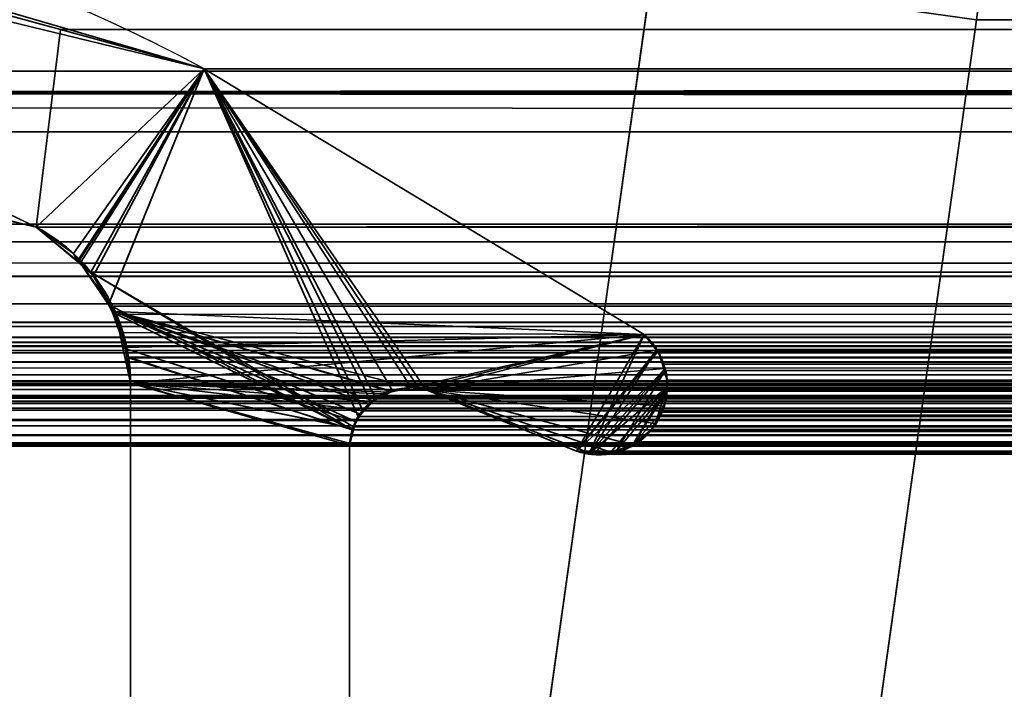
# Model space of a CAD drawing. Header units: millimetres. Extents: x -493 to 6693, y -115 to 135.
# Tile 417 of 656: x 1145.49 to 1150, y 9.43 to 12.49. Entities that reach past the tile are written whole.
import ezdxf

# ---------------------------------------------------------------- set-up
doc = ezdxf.new("R2010")
doc.units = ezdxf.units.MM
doc.layers.add('151', color=7, linetype='Continuous', true_color=0xffffff)

# ---------------------------------------------------------------- blocks, each defined once
blk = doc.blocks.new('UG_SURFACE_002')
at = {"layer": '151', "color": 252, "linetype": 'Continuous', "lineweight": 35}
for points in [[(2042.5, -15, 2200.2499), (2042.5, 125, 2200.2499), (957.5, 125, 2200.2499), (957.5, -15, 2200.2499)], [(1107.5, -15, 2050.2501), (1107.5, 125, 2050.2501), (1892.5, 125, 2050.2501), (1892.5, -15, 2050.2501)]]:
    blk.add_3dface(points, dxfattribs=at)
blk = doc.blocks.new('UG_SURFACE_165')
at = {"layer": '151', "color": 7, "linetype": 'Continuous', "lineweight": 35}
for points in [[(1143.657, 13.0469, -7.75), (1143.6586, 12.9181, 2013.5913), (1146.337, 12.2666, 2010.9129)], [(1146.337, 12.2666, 2010.9129), (1146.337, 12.2666, -7.75), (1143.657, 13.0469, -7.75)], [(1143.657, 13.0469, -7.75), (1146.337, 12.2666, -7.75), (1145.5678, 11.5427, -7.75), (1143.7516, 11.9958, -7.75)], [(1143.7658, 11.9601, 2013.4842), (1145.5678, 11.5427, 2011.6823), (1146.337, 12.2666, 2010.9129), (1143.6586, 12.9181, 2013.5913)], [(1145.7393, 11.4215, -7.75), (1145.5678, 11.5427, -7.75), (1146.337, 12.2666, -7.75)], [(1146.337, 12.2666, 2010.9129), (1145.5678, 11.5427, 2011.6823), (1145.7597, 11.3814, 2011.4903)], [(1145.7604, 11.3921, -7.75), (1145.7393, 11.4215, -7.75), (1146.337, 12.2666, -7.75)], [(1145.7597, 11.3814, 2011.4903), (1145.8309, 11.3216, 2011.4191), (1146.337, 12.2666, 2010.9129)], [(1145.9023, 11.1942, -7.75), (1145.7604, 11.3921, -7.75), (1146.337, 12.2666, -7.75)], [(1146.337, 12.2666, 2010.9129), (1145.8309, 11.3216, 2011.4191), (1145.8992, 11.1889, 2011.3509)], [(1145.8992, 11.1889, 2011.3509), (1145.9653, 11.0607, 2011.2846), (1148.3501, 11.0514, 2008.8999), (1146.337, 12.2666, 2010.9129)], [(1146.337, 12.2666, -7.75), (1148.3501, 11.0514, -7.75), (1145.9299, 11.1557, -7.75), (1145.9023, 11.1942, -7.75)], [(1146.337, 12.2666, 2010.9129), (1148.3501, 11.0514, 2008.8999), (1148.3501, 11.0514, -7.75), (1146.337, 12.2666, -7.75)], [(1143.7516, 11.9958, -7.75), (1145.5678, 11.5427, -7.75), (1145.5678, 11.5427, 2011.6823)], [(1145.5678, 11.5427, 2011.6823), (1143.7658, 11.9601, 2013.4842), (1143.7516, 11.9958, -7.75)], [(1145.5678, 11.5427, -7.75), (1145.7393, 11.4215, -7.75), (1145.7597, 11.3814, 2011.4903)], [(1145.7597, 11.3814, 2011.4903), (1145.5678, 11.5427, 2011.6823), (1145.5678, 11.5427, -7.75)], [(1145.7393, 11.4215, -7.75), (1145.7604, 11.3921, -7.75), (1145.7597, 11.3814, 2011.4903)], [(1145.8309, 11.3216, 2011.4191), (1145.7597, 11.3814, 2011.4903), (1145.7604, 11.3921, -7.75)], [(1145.7604, 11.3921, -7.75), (1145.9023, 11.1942, -7.75), (1145.8992, 11.1889, 2011.3509)], [(1145.8992, 11.1889, 2011.3509), (1145.8309, 11.3216, 2011.4191), (1145.7604, 11.3921, -7.75)], [(1145.9653, 11.0607, 2011.2846), (1145.8992, 11.1889, 2011.3509), (1145.9023, 11.1942, -7.75)], [(1145.9023, 11.1942, -7.75), (1145.9299, 11.1557, -7.75), (1145.9756, 10.9915, 2011.2743)], [(1145.9756, 10.9915, 2011.2743), (1145.9653, 11.0607, 2011.2846), (1145.9023, 11.1942, -7.75)], [(1145.9653, 10.9898, -7.75), (1145.9299, 11.1557, -7.75), (1147.0284, 10.6524, -7.75)], [(1145.9299, 11.1557, -7.75), (1147.0879, 10.7338, -7.75), (1147.0528, 10.6857, -7.75)], [(1145.9299, 11.1557, -7.75), (1147.1832, 10.7922, -7.75), (1147.1096, 10.7471, -7.75)], [(1145.9299, 11.1557, -7.75), (1147.2839, 10.8082, -7.75), (1147.1878, 10.793, -7.75)], [(1147.1096, 10.7471, -7.75), (1147.0879, 10.7338, -7.75), (1145.9299, 11.1557, -7.75)], [(1147.318, 10.8051, -7.75), (1147.2839, 10.8082, -7.75), (1145.9299, 11.1557, -7.75), (1148.3501, 11.0514, -7.75)], [(1147.1878, 10.793, -7.75), (1147.1832, 10.7922, -7.75), (1145.9299, 11.1557, -7.75)], [(1147.0528, 10.6857, -7.75), (1147.0284, 10.6524, -7.75), (1145.9299, 11.1557, -7.75)], [(1145.9299, 11.1557, -7.75), (1145.9653, 10.9898, -7.75), (1145.9756, 10.9915, 2011.2743)], [(1148.3501, 11.0514, 2008.8999), (1145.9653, 11.0607, 2011.2846), (1145.9756, 10.9915, 2011.2743)], [(1145.9756, 10.9915, 2011.2743), (1146, 10.8277, 2011.25), (1148.3501, 11.0514, 2008.8999)], [(1147.1884, 10.7875, 2010.0615), (1147.2839, 10.8082, 2009.9661), (1148.3501, 11.0514, 2008.8999), (1146, 10.8277, 2011.25)], [(1148.3501, 11.0514, 2008.8999), (1147.2839, 10.8082, 2009.9661), (1147.318, 10.8051, 2009.932)], [(1148.3501, 11.0514, -7.75), (1147.3515, 10.798, -7.75), (1147.318, 10.8051, -7.75)], [(1147.318, 10.8051, 2009.932), (1147.3515, 10.798, 2009.8984), (1148.3501, 11.0514, 2008.8999)], [(1147.3515, 10.798, -7.75), (1148.3501, 11.0514, -7.75), (1148.4059, 10.9797, -7.75)], [(1148.3501, 11.0514, 2008.8999), (1147.3515, 10.798, 2009.8984), (1148.0399, 10.5173, 2009.2101), (1148.0966, 10.5037, 2009.1534)], [(1148.4076, 10.9798, 2008.8425), (1148.3501, 11.0514, 2008.8999), (1148.0966, 10.5037, 2009.1534)], [(1148.3501, 11.0514, -7.75), (1148.3501, 11.0514, 2008.8999), (1148.4076, 10.9798, 2008.8425)], [(1148.4076, 10.9798, 2008.8425), (1148.4059, 10.9797, -7.75), (1148.3501, 11.0514, -7.75)], [(1146, 10.8277, 2011.25), (1145.9756, 10.9915, 2011.2743), (1145.9653, 10.9898, -7.75)], [(1147.0284, 10.6524, -7.75), (1147.0208, 10.6205, -7.75), (1146, 10.8277, -7.75), (1145.9653, 10.9898, -7.75)], [(1145.9653, 10.9898, -7.75), (1146, 10.8277, -7.75), (1146, 10.8277, 2011.25)], [(1148.4059, 10.9797, -7.75), (1148.4218, 10.9593, -7.75), (1148.4392, 10.8953, -7.75), (1147.3515, 10.798, -7.75)], [(1148.0966, 10.5037, 2009.1534), (1148.4438, 10.8957, 2008.8062), (1148.4174, 10.9675, 2008.8327), (1148.4076, 10.9798, 2008.8425)], [(1148.4059, 10.9797, -7.75), (1148.4076, 10.9798, 2008.8425), (1148.4174, 10.9675, 2008.8327)], [(1148.4174, 10.9675, 2008.8327), (1148.4218, 10.9593, -7.75), (1148.4059, 10.9797, -7.75)], [(1148.4174, 10.9675, 2008.8327), (1148.4392, 10.8953, -7.75), (1148.4218, 10.9593, -7.75)], [(1148.4174, 10.9675, 2008.8327), (1148.4438, 10.8957, 2008.8062), (1148.4392, 10.8953, -7.75)], [(1148.4392, 10.8953, -7.75), (1148.4557, 10.835, -7.75), (1148.4528, 10.8107, -7.75), (1147.3515, 10.798, -7.75)], [(1148.0966, 10.5037, 2009.1534), (1148.454, 10.81, 2008.796), (1148.4498, 10.8796, 2008.8003), (1148.4438, 10.8957, 2008.8062)], [(1148.4557, 10.835, -7.75), (1148.4392, 10.8953, -7.75), (1148.4438, 10.8957, 2008.8062)], [(1148.4557, 10.835, -7.75), (1148.4438, 10.8957, 2008.8062), (1148.4498, 10.8796, 2008.8003)], [(1148.4498, 10.8796, 2008.8003), (1148.4528, 10.8107, -7.75), (1148.4557, 10.835, -7.75)], [(1148.4498, 10.8796, 2008.8003), (1148.454, 10.81, 2008.796), (1148.4528, 10.8107, -7.75)], [(1146, 4.7035, -7.75), (1146, 10.8277, -7.75), (1147.0021, 10.5427, -7.75), (1147.0021, 6.7467, -7.75)], [(1147.0208, 10.6205, -7.75), (1147.0021, 10.5427, -7.75), (1146, 10.8277, -7.75)], [(1146, 10.8277, 2011.25), (1147.0021, 10.5427, 2010.2479), (1147.0162, 10.6216, 2010.2339)], [(1147.0021, 6.7467, 2010.2479), (1147.0021, 10.5427, 2010.2479), (1146, 10.8277, 2011.25), (1146, 4.7035, 2011.25)], [(1147.0162, 10.6216, 2010.2339), (1147.0163, 10.6222, 2010.2339), (1146, 10.8277, 2011.25)], [(1146, 10.8277, 2011.25), (1147.1547, 10.7801, 2010.0954), (1147.1884, 10.7875, 2010.0615)], [(1146, 10.8277, 2011.25), (1147.0615, 10.705, 2010.1886), (1147.1101, 10.7442, 2010.1399)], [(1147.1101, 10.7442, 2010.1399), (1147.1547, 10.7801, 2010.0954), (1146, 10.8277, 2011.25)], [(1146, 10.8277, 2011.25), (1147.0163, 10.6222, 2010.2339), (1147.0511, 10.6862, 2010.1988), (1147.0615, 10.705, 2010.1886)], [(1146, 10.8277, -7.75), (1146, 4.7035, -7.75), (1146, 4.7035, 2011.25), (1146, 10.8277, 2011.25)], [(1148.4528, 10.8107, -7.75), (1148.442, 10.723, -7.75), (1147.3515, 10.798, -7.75)], [(1148.4553, 10.7899, 2008.7948), (1148.442, 10.723, -7.75), (1148.4528, 10.8107, -7.75)], [(1148.4528, 10.8107, -7.75), (1148.454, 10.81, 2008.796), (1148.4553, 10.7899, 2008.7948)], [(1147.1096, 10.7471, -7.75), (1147.1832, 10.7922, -7.75), (1147.1884, 10.7875, 2010.0615)], [(1147.1884, 10.7875, 2010.0615), (1147.1547, 10.7801, 2010.0954), (1147.1096, 10.7471, -7.75)], [(1147.1547, 10.7801, 2010.0954), (1147.1101, 10.7442, 2010.1399), (1147.1096, 10.7471, -7.75)], [(1147.1832, 10.7922, -7.75), (1147.1878, 10.793, -7.75), (1147.1884, 10.7875, 2010.0615)], [(1147.1878, 10.793, -7.75), (1147.2839, 10.8082, -7.75), (1147.2839, 10.8082, 2009.9661)], [(1147.2839, 10.8082, 2009.9661), (1147.1884, 10.7875, 2010.0615), (1147.1878, 10.793, -7.75)], [(1147.2839, 10.8082, -7.75), (1147.318, 10.8051, -7.75), (1147.3515, 10.798, 2009.8984)], [(1147.3515, 10.798, 2009.8984), (1147.318, 10.8051, 2009.932), (1147.2839, 10.8082, -7.75)], [(1147.318, 10.8051, 2009.932), (1147.2839, 10.8082, 2009.9661), (1147.2839, 10.8082, -7.75)], [(1147.318, 10.8051, -7.75), (1147.3515, 10.798, -7.75), (1147.3515, 10.798, 2009.8984)], [(1148.0399, 10.5173, 2009.2101), (1147.3515, 10.798, 2009.8984), (1147.3515, 10.798, -7.75), (1148.0399, 10.5173, -7.75)], [(1147.3515, 10.798, -7.75), (1148.2012, 10.5113, -7.75), (1148.1689, 10.5016, -7.75), (1148.0974, 10.5103, -7.75)], [(1147.3515, 10.798, -7.75), (1148.2996, 10.5449, -7.75), (1148.2915, 10.5385, -7.75), (1148.2012, 10.5113, -7.75)], [(1147.3515, 10.798, -7.75), (1148.442, 10.723, -7.75), (1148.4417, 10.7207, -7.75), (1148.3985, 10.6444, -7.75)], [(1148.3985, 10.6444, -7.75), (1148.3773, 10.6068, -7.75), (1148.2996, 10.5449, -7.75), (1147.3515, 10.798, -7.75)], [(1148.0974, 10.5103, -7.75), (1148.0399, 10.5173, -7.75), (1147.3515, 10.798, -7.75)], [(1148.454, 10.81, 2008.796), (1148.0966, 10.5037, 2009.1534), (1148.0969, 10.5036, 2009.1531), (1148.2019, 10.5184, 2009.048)], [(1148.2019, 10.5184, 2009.048), (1148.2704, 10.528, 2008.9796), (1148.2987, 10.5489, 2008.9514), (1148.454, 10.81, 2008.796)], [(1148.454, 10.81, 2008.796), (1148.2987, 10.5489, 2008.9514), (1148.3773, 10.6068, 2008.8727), (1148.4008, 10.6452, 2008.8491)], [(1148.44, 10.724, 2008.81), (1148.4553, 10.7899, 2008.7948), (1148.454, 10.81, 2008.796), (1148.4008, 10.6452, 2008.8491)], [(1148.4553, 10.7899, 2008.7948), (1148.44, 10.724, 2008.81), (1148.442, 10.723, -7.75)], [(1147.0528, 10.6857, -7.75), (1147.0879, 10.7338, -7.75), (1147.1101, 10.7442, 2010.1399)], [(1147.1101, 10.7442, 2010.1399), (1147.0615, 10.705, 2010.1886), (1147.0528, 10.6857, -7.75)], [(1147.0879, 10.7338, -7.75), (1147.1096, 10.7471, -7.75), (1147.1101, 10.7442, 2010.1399)], [(1148.3985, 10.6444, -7.75), (1148.4417, 10.7207, -7.75), (1148.44, 10.724, 2008.81)], [(1148.44, 10.724, 2008.81), (1148.4344, 10.7002, 2008.8155), (1148.3985, 10.6444, -7.75)], [(1148.4008, 10.6452, 2008.8491), (1148.4344, 10.7002, 2008.8155), (1148.44, 10.724, 2008.81)], [(1148.4417, 10.7207, -7.75), (1148.442, 10.723, -7.75), (1148.44, 10.724, 2008.81)], [(1147.0511, 10.6862, 2010.1988), (1147.0163, 10.6222, 2010.2339), (1147.0284, 10.6524, -7.75)], [(1147.0284, 10.6524, -7.75), (1147.0528, 10.6857, -7.75), (1147.0511, 10.6862, 2010.1988)], [(1147.0615, 10.705, 2010.1886), (1147.0511, 10.6862, 2010.1988), (1147.0528, 10.6857, -7.75)], [(1148.4344, 10.7002, 2008.8155), (1148.4008, 10.6452, 2008.8491), (1148.3985, 10.6444, -7.75)], [(1147.0208, 10.6205, -7.75), (1147.0284, 10.6524, -7.75), (1147.0163, 10.6222, 2010.2339)], [(1148.3773, 10.6068, -7.75), (1148.3985, 10.6444, -7.75), (1148.4008, 10.6452, 2008.8491)], [(1148.4008, 10.6452, 2008.8491), (1148.3773, 10.6068, 2008.8727), (1148.3773, 10.6068, -7.75)], [(1147.0021, 10.5427, -7.75), (1147.0208, 10.6205, -7.75), (1147.0162, 10.6216, 2010.2339)], [(1147.0162, 10.6216, 2010.2339), (1147.0021, 10.5427, 2010.2479), (1147.0021, 10.5427, -7.75)], [(1147.0163, 10.6222, 2010.2339), (1147.0162, 10.6216, 2010.2339), (1147.0208, 10.6205, -7.75)], [(1148.3773, 10.6068, 2008.8727), (1148.2987, 10.5489, 2008.9514), (1148.2996, 10.5449, -7.75)], [(1148.2996, 10.5449, -7.75), (1148.3773, 10.6068, -7.75), (1148.3773, 10.6068, 2008.8727)], [(1147.0021, 10.5427, 2010.2479), (1147.0021, 6.7467, 2010.2479), (1147.0021, 6.7467, -7.75), (1147.0021, 10.5427, -7.75)], [(1148.2012, 10.5113, -7.75), (1148.2915, 10.5385, -7.75), (1148.2987, 10.5489, 2008.9514)], [(1148.2987, 10.5489, 2008.9514), (1148.2704, 10.528, 2008.9796), (1148.2012, 10.5113, -7.75)], [(1148.2915, 10.5385, -7.75), (1148.2996, 10.5449, -7.75), (1148.2987, 10.5489, 2008.9514)], [(1148.0399, 10.5173, -7.75), (1148.0974, 10.5103, -7.75), (1148.0966, 10.5037, 2009.1534)], [(1148.0966, 10.5037, 2009.1534), (1148.0399, 10.5173, 2009.2101), (1148.0399, 10.5173, -7.75)], [(1148.0969, 10.5036, 2009.1531), (1148.0966, 10.5037, 2009.1534), (1148.0974, 10.5103, -7.75)], [(1148.2019, 10.5184, 2009.048), (1148.0969, 10.5036, 2009.1531), (1148.0974, 10.5103, -7.75)], [(1148.0974, 10.5103, -7.75), (1148.1689, 10.5016, -7.75), (1148.2019, 10.5184, 2009.048)], [(1148.1689, 10.5016, -7.75), (1148.2012, 10.5113, -7.75), (1148.2019, 10.5184, 2009.048)], [(1148.2704, 10.528, 2008.9796), (1148.2019, 10.5184, 2009.048), (1148.2012, 10.5113, -7.75)]]:
    blk.add_3dface(points, dxfattribs=at)
blk = doc.blocks.new('UG_SURFACE_166')
at = {"layer": '151', "color": 7, "linetype": 'Continuous', "lineweight": 35}
for points in [[(1143.193, 13.1239, 2014.0569), (1145.6798, 12.4458, 2011.5702), (1145.5678, 11.5427, 2011.6823), (1143.6955, 11.978, 2013.5546)], [(1143.193, 13.1239, 2014.0569), (1856.807, 13.1239, 2014.0569), (1854.3202, 12.4458, 2011.5702), (1145.6798, 12.4458, 2011.5702)], [(1138.348, 12.1555, 2018.9021), (1860.85, 12.5578, 2018.1), (1859.287, 12.8498, 2016.537)], [(1859.287, 12.8498, 2016.537), (1140.7303, 12.7362, 2016.5198), (1138.348, 12.1555, 2018.9021)], [(1138.348, 12.1555, 2018.9021), (1861.652, 12.1555, 2018.9021), (1860.85, 12.5578, 2018.1)], [(1145.7692, 11.3774, 2011.4808), (1145.5678, 11.5427, 2011.6823), (1145.6798, 12.4458, 2011.5702), (1146.337, 12.2666, 2010.9129)], [(1145.6798, 12.4458, 2011.5702), (1854.3202, 12.4458, 2011.5702), (1853.663, 12.2666, 2010.9129), (1146.337, 12.2666, 2010.9129)], [(1857.5217, 12.2561, 2014.7717), (1141.551, 12.1549, 2015.6989), (1142.4994, 12.2561, 2014.7505)], [(1857.5217, 12.2561, 2014.7717), (1858.4361, 12.0479, 2015.686), (1141.551, 12.1549, 2015.6989)], [(1142.4994, 12.2561, 2014.7505), (1856.288, 12.1186, 2013.5379), (1857.5217, 12.2561, 2014.7717)], [(1142.4994, 12.2561, 2014.7505), (1143.6955, 11.978, 2013.5546), (1856.288, 12.1186, 2013.5379)], [(1146.337, 12.2666, 2010.9129), (1145.8188, 11.3367, 2011.4312), (1145.7692, 11.3774, 2011.4808)], [(1145.8188, 11.3367, 2011.4312), (1146.337, 12.2666, 2010.9129), (1147.0414, 10.6764, 2010.2086), (1147.0202, 10.6289, 2010.2298)], [(1148.0399, 10.5173, 2009.2101), (1147.3515, 10.798, 2009.8984), (1146.337, 12.2666, 2010.9129), (1148.3501, 11.0514, 2008.8999)], [(1146.337, 12.2666, 2010.9129), (1147.3515, 10.798, 2009.8984), (1147.3184, 10.805, 2009.9316)], [(1146.337, 12.2666, 2010.9129), (1147.2839, 10.8082, 2009.9661), (1147.1974, 10.7967, 2010.0527)], [(1146.337, 12.2666, 2010.9129), (1147.0993, 10.7439, 2010.1507), (1147.0629, 10.7014, 2010.1871)], [(1146.337, 12.2666, 2010.9129), (1147.1965, 10.7966, 2010.0534), (1147.1241, 10.7573, 2010.1259)], [(1147.3184, 10.805, 2009.9316), (1147.2839, 10.8082, 2009.9661), (1146.337, 12.2666, 2010.9129)], [(1147.0629, 10.7014, 2010.1871), (1147.0414, 10.6764, 2010.2086), (1146.337, 12.2666, 2010.9129)], [(1147.1974, 10.7967, 2010.0527), (1147.1965, 10.7966, 2010.0534), (1146.337, 12.2666, 2010.9129)], [(1147.1241, 10.7573, 2010.1259), (1147.0993, 10.7439, 2010.1507), (1146.337, 12.2666, 2010.9129)], [(1853.663, 12.2666, 2010.9129), (1851.6499, 11.0514, 2008.8999), (1148.3501, 11.0514, 2008.8999), (1146.337, 12.2666, 2010.9129)], [(1863.4446, 11.0875, 2020.6945), (1861.652, 12.1555, 2018.9021), (1138.348, 12.1555, 2018.9021), (1136.5554, 11.0875, 2020.6945)], [(1860.595, 11.5565, 2017.8449), (1140.9526, 12.0911, 2016.2973), (1141.551, 12.1549, 2015.6989)], [(1141.551, 12.1549, 2015.6989), (1858.4361, 12.0479, 2015.686), (1860.595, 11.5565, 2017.8449)], [(1855.9768, 12.084, 2013.2267), (1856.288, 12.1186, 2013.5379), (1143.6955, 11.978, 2013.5546)], [(1860.595, 11.5565, 2017.8449), (1139.405, 11.5565, 2017.8449), (1140.9526, 12.0911, 2016.2973)], [(1855.9768, 12.084, 2013.2267), (1143.6955, 11.978, 2013.5546), (1145.5678, 11.5427, 2011.6823)], [(1145.5678, 11.5427, 2011.6823), (1854.4322, 11.5427, 2011.6823), (1855.9768, 12.084, 2013.2267)], [(1139.2902, 11.4749, 2017.9598), (1139.405, 11.5565, 2017.8449), (1860.595, 11.5565, 2017.8449)], [(1860.595, 11.5565, 2017.8449), (1860.7128, 11.484, 2017.9627), (1139.2902, 11.4749, 2017.9598)], [(1145.7692, 11.3774, 2011.4808), (1854.2308, 11.3774, 2011.4808), (1854.4322, 11.5427, 2011.6823), (1145.5678, 11.5427, 2011.6823)], [(1860.7702, 11.4486, 2018.0202), (1139.1101, 11.316, 2018.1398), (1139.1529, 11.3772, 2018.0972)], [(1860.7702, 11.4486, 2018.0202), (1860.8896, 11.3135, 2018.1396), (1139.1101, 11.316, 2018.1398)], [(1139.1529, 11.3772, 2018.0972), (1139.2902, 11.4749, 2017.9598), (1860.7128, 11.484, 2017.9627)], [(1860.7128, 11.484, 2017.9627), (1860.7702, 11.4486, 2018.0202), (1139.1529, 11.3772, 2018.0972)], [(1854.1812, 11.3367, 2011.4312), (1145.7692, 11.3774, 2011.4808), (1145.8188, 11.3367, 2011.4312)], [(1854.1812, 11.3367, 2011.4312), (1854.2308, 11.3774, 2011.4808), (1145.7692, 11.3774, 2011.4808)], [(1139.022, 11.19, 2018.2281), (1139.1101, 11.316, 2018.1398), (1860.8896, 11.3135, 2018.1396)], [(1860.8896, 11.3135, 2018.1396), (1860.942, 11.2541, 2018.1921), (1139.022, 11.19, 2018.2281)], [(1145.8188, 11.3367, 2011.4312), (1854.0872, 11.1809, 2011.3373), (1854.1812, 11.3367, 2011.4312)], [(1145.8188, 11.3367, 2011.4312), (1145.9128, 11.1809, 2011.3373), (1854.0872, 11.1809, 2011.3373)], [(1147.0202, 10.6289, 2010.2298), (1147.0138, 10.6145, 2010.2363), (1145.8188, 11.3367, 2011.4312)], [(1145.9128, 11.1809, 2011.3373), (1145.8188, 11.3367, 2011.4312), (1147.0138, 10.6145, 2010.2363)], [(1860.942, 11.2541, 2018.1921), (1138.9928, 11.1065, 2018.2571), (1139.022, 11.19, 2018.2281)], [(1860.942, 11.2541, 2018.1921), (1861.0098, 11.1077, 2018.2598), (1138.9928, 11.1065, 2018.2571)], [(1854.0092, 10.9475, 2011.2591), (1145.9128, 11.1809, 2011.3373), (1145.9351, 11.1441, 2011.3151)], [(1854.0092, 10.9475, 2011.2591), (1854.0649, 11.1441, 2011.3151), (1145.9128, 11.1809, 2011.3373)], [(1854.0649, 11.1441, 2011.3151), (1854.0872, 11.1809, 2011.3373), (1145.9128, 11.1809, 2011.3373)], [(1147.0138, 10.6145, 2010.2363), (1145.9351, 11.1441, 2011.3151), (1145.9128, 11.1809, 2011.3373)], [(1854.0089, 10.9448, 2011.2588), (1145.9351, 11.1441, 2011.3151), (1145.9908, 10.9475, 2011.2591)], [(1145.9351, 11.1441, 2011.3151), (1854.0089, 10.9448, 2011.2588), (1854.0092, 10.9475, 2011.2591)], [(1145.9908, 10.9475, 2011.2591), (1145.9351, 11.1441, 2011.3151), (1147.0138, 10.6145, 2010.2363)], [(1136.5554, 11.0875, 2020.6945), (1136.5012, 11.0383, 2020.7489), (1863.498, 11.0365, 2020.7479)], [(1863.498, 11.0365, 2020.7479), (1863.4446, 11.0875, 2020.6945), (1136.5554, 11.0875, 2020.6945)], [(1138.9546, 10.9977, 2018.2953), (1138.9928, 11.1065, 2018.2571), (1861.0098, 11.1077, 2018.2598)], [(1861.0098, 11.1077, 2018.2598), (1861.0249, 11.0751, 2018.275), (1138.9546, 10.9977, 2018.2953)], [(1136.5012, 11.0383, 2020.7489), (1136.476, 11.0155, 2020.7739), (1863.5329, 11.0032, 2020.7829)], [(1863.5329, 11.0032, 2020.7829), (1863.498, 11.0365, 2020.7479), (1136.5012, 11.0383, 2020.7489)], [(1861.0249, 11.0751, 2018.275), (1861.0616, 10.8663, 2018.3115), (1138.9546, 10.9977, 2018.2953)], [(1148.3501, 11.0514, 2008.8999), (1148.409, 10.9819, 2008.841), (1148.0399, 10.5173, 2009.2101)], [(1148.409, 10.9819, 2008.841), (1148.3501, 11.0514, 2008.8999), (1851.6499, 11.0514, 2008.8999)], [(1148.409, 10.9819, 2008.841), (1851.6499, 11.0514, 2008.8999), (1851.5877, 10.9763, 2008.8377)], [(1863.552, 10.9652, 2020.802), (1136.476, 11.0155, 2020.7739), (1136.4516, 10.9779, 2020.7984)], [(1136.476, 11.0155, 2020.7739), (1863.552, 10.9652, 2020.802), (1863.5329, 11.0032, 2020.7829)], [(1861.0616, 10.8663, 2018.3115), (1138.9384, 10.8663, 2018.3115), (1138.9546, 10.9977, 2018.2953)], [(1863.552, 10.9652, 2020.802), (1136.4472, 10.9664, 2020.8027), (1136.4319, 10.9258, 2020.818)], [(1136.4319, 10.9258, 2020.818), (1863.569, 10.9316, 2020.8189), (1863.552, 10.9652, 2020.802)], [(1136.4516, 10.9779, 2020.7984), (1136.4472, 10.9664, 2020.8027), (1863.552, 10.9652, 2020.802)], [(1145.9908, 10.9475, 2011.2591), (1145.9911, 10.9448, 2011.2588), (1854.0089, 10.9448, 2011.2588)], [(1145.9911, 10.9448, 2011.2588), (1145.9908, 10.9475, 2011.2591), (1147.0138, 10.6145, 2010.2363)], [(1148.409, 10.9819, 2008.841), (1148.4128, 10.9737, 2008.8372), (1148.0399, 10.5173, 2009.2101)], [(1148.0399, 10.5173, 2009.2101), (1148.4128, 10.9737, 2008.8372), (1148.4401, 10.9155, 2008.8098), (1148.4461, 10.8863, 2008.8038)], [(1851.5877, 10.9763, 2008.8377), (1148.4128, 10.9737, 2008.8372), (1148.409, 10.9819, 2008.841)], [(1851.5877, 10.9763, 2008.8377), (1851.5868, 10.9742, 2008.8367), (1148.4128, 10.9737, 2008.8372)], [(1148.4401, 10.9155, 2008.8098), (1148.4128, 10.9737, 2008.8372), (1851.5868, 10.9742, 2008.8367)], [(1148.4401, 10.9155, 2008.8098), (1851.5868, 10.9742, 2008.8367), (1851.5551, 10.8998, 2008.805)], [(1136.4319, 10.9258, 2020.818), (1136.4217, 10.8984, 2020.8285), (1863.5852, 10.846, 2020.8352)], [(1136.4319, 10.9258, 2020.818), (1863.5697, 10.9274, 2020.8199), (1863.569, 10.9316, 2020.8189)], [(1863.5852, 10.846, 2020.8352), (1863.5697, 10.9274, 2020.8199), (1136.4319, 10.9258, 2020.818)], [(1146, 10.8277, 2011.25), (1854, 10.8277, 2011.25), (1854.0089, 10.9448, 2011.2588), (1145.9911, 10.9448, 2011.2588)], [(1146, 10.8277, 2011.25), (1145.9911, 10.9448, 2011.2588), (1147.0138, 10.6145, 2010.2363), (1147.0035, 10.5516, 2010.2465)], [(1851.5551, 10.8998, 2008.805), (1148.4461, 10.8863, 2008.8038), (1148.4401, 10.9155, 2008.8098)], [(1136.4217, 10.8984, 2020.8285), (1136.4156, 10.8382, 2020.8344), (1863.5852, 10.846, 2020.8352)], [(1138.9384, 5.7187, 2018.3115), (1138.9384, 10.8663, 2018.3115), (1861.0616, 10.8663, 2018.3115), (1861.0616, 5.7187, 2018.3115)], [(1148.1261, 10.5091, 2009.1238), (1148.0399, 10.5173, 2009.2101), (1148.4461, 10.8863, 2008.8038)], [(1148.221, 10.5179, 2009.0289), (1148.1853, 10.5034, 2009.0647), (1148.1261, 10.5091, 2009.1238), (1148.4461, 10.8863, 2008.8038)], [(1148.221, 10.5179, 2009.0289), (1148.4461, 10.8863, 2008.8038), (1148.4551, 10.8424, 2008.7948), (1148.4526, 10.791, 2008.7974)], [(1851.5551, 10.8998, 2008.805), (1851.5534, 10.8868, 2008.8034), (1148.4461, 10.8863, 2008.8038)], [(1148.4551, 10.8424, 2008.7948), (1148.4461, 10.8863, 2008.8038), (1851.5534, 10.8868, 2008.8034)], [(1148.4551, 10.8424, 2008.7948), (1851.5534, 10.8868, 2008.8034), (1851.5438, 10.8115, 2008.7938)], [(1863.5851, 10.8384, 2020.8352), (1136.4156, 10.8382, 2020.8344), (1136.4145, 10.8282, 2020.8354)], [(1136.4145, 10.8282, 2020.8354), (1136.4242, 10.7582, 2020.8259), (1863.5851, 10.8384, 2020.8352)], [(1136.4156, 10.8382, 2020.8344), (1863.5851, 10.8384, 2020.8352), (1863.5852, 10.846, 2020.8352)], [(1863.5844, 10.8085, 2020.8344), (1863.5851, 10.8384, 2020.8352), (1136.4242, 10.7582, 2020.8259)], [(1862.3996, 10.8171, 2019.6495), (1863.1971, 10.5484, 2020.447), (1136.8029, 10.5484, 2020.447), (1137.6004, 10.8171, 2019.6495)], [(1862.3996, 10.8171, 2019.6495), (1137.6004, 10.8171, 2019.6495), (1137.6144, 10.8176, 2019.6357)], [(1862.3232, 10.8261, 2019.5732), (1137.6144, 10.8176, 2019.6357), (1137.6871, 10.8202, 2019.563)], [(1862.3232, 10.8261, 2019.5732), (1862.3855, 10.8187, 2019.6354), (1137.6144, 10.8176, 2019.6357)], [(1137.6144, 10.8176, 2019.6357), (1862.3855, 10.8187, 2019.6354), (1862.3996, 10.8171, 2019.6495)], [(1137.6871, 10.8202, 2019.563), (1862.3134, 10.8229, 2019.5634), (1862.3232, 10.8261, 2019.5732)], [(1862.3134, 10.8229, 2019.5634), (1137.6871, 10.8202, 2019.563), (1137.7167, 10.8212, 2019.5334)], [(1137.7167, 10.8212, 2019.5334), (1862.2395, 10.7993, 2019.4895), (1862.3134, 10.8229, 2019.5634)], [(1137.7167, 10.8212, 2019.5334), (1137.76, 10.8, 2019.49), (1862.2395, 10.7993, 2019.4895)], [(1146, 10.8277, 2011.25), (1146, 4.7035, 2011.25), (1854, 4.7035, 2011.25), (1854, 10.8277, 2011.25)], [(1147.0035, 10.5516, 2010.2465), (1147.0021, 10.5427, 2010.2479), (1146, 10.8277, 2011.25)], [(1147.0021, 10.5427, 2010.2479), (1147.0021, 6.7467, 2010.2479), (1146, 4.7035, 2011.25), (1146, 10.8277, 2011.25)], [(1851.5438, 10.8115, 2008.7938), (1148.4526, 10.791, 2008.7974), (1148.4551, 10.8424, 2008.7948)], [(1851.5438, 10.8115, 2008.7938), (1851.5465, 10.7913, 2008.7965), (1148.4526, 10.791, 2008.7974)], [(1863.5844, 10.8085, 2020.8344), (1136.4242, 10.7582, 2020.8259), (1136.428, 10.7445, 2020.822)], [(1136.428, 10.7445, 2020.822), (1863.572, 10.7445, 2020.822), (1863.5844, 10.8085, 2020.8344)], [(1862.1986, 10.7862, 2019.4485), (1137.76, 10.8, 2019.49), (1137.8185, 10.7716, 2019.4316)], [(1862.1986, 10.7862, 2019.4485), (1862.2395, 10.7993, 2019.4895), (1137.76, 10.8, 2019.49)], [(1137.8185, 10.7716, 2019.4316), (1862.1829, 10.7701, 2019.4328), (1862.1986, 10.7862, 2019.4485)], [(1862.1829, 10.7701, 2019.4328), (1137.8185, 10.7716, 2019.4316), (1137.8264, 10.7677, 2019.4235)], [(1137.8264, 10.7677, 2019.4235), (1862.1271, 10.7128, 2019.377), (1862.1829, 10.7701, 2019.4328)], [(1137.8264, 10.7677, 2019.4235), (1137.8732, 10.7134, 2019.3768), (1862.1271, 10.7128, 2019.377)], [(1852.8765, 10.7603, 2010.1266), (1147.1241, 10.7573, 2010.1259), (1147.1965, 10.7966, 2010.0534)], [(1852.8557, 10.7747, 2010.1056), (1147.1965, 10.7966, 2010.0534), (1147.1974, 10.7967, 2010.0527)], [(1852.8557, 10.7747, 2010.1056), (1852.8765, 10.7603, 2010.1266), (1147.1965, 10.7966, 2010.0534)], [(1852.8018, 10.7877, 2010.0517), (1147.1974, 10.7967, 2010.0527), (1147.2839, 10.8082, 2009.9661)], [(1147.1974, 10.7967, 2010.0527), (1852.8018, 10.7877, 2010.0517), (1852.8557, 10.7747, 2010.1056)], [(1147.2839, 10.8082, 2009.9661), (1852.7161, 10.8082, 2009.9661), (1852.8018, 10.7877, 2010.0517)], [(1852.7161, 10.8082, 2009.9661), (1147.2839, 10.8082, 2009.9661), (1147.3184, 10.805, 2009.9316)], [(1147.3184, 10.805, 2009.9316), (1852.6485, 10.798, 2009.8984), (1852.7161, 10.8082, 2009.9661)], [(1147.3184, 10.805, 2009.9316), (1147.3515, 10.798, 2009.8984), (1852.6485, 10.798, 2009.8984)], [(1851.9601, 10.5173, 2009.2101), (1852.6485, 10.798, 2009.8984), (1147.3515, 10.798, 2009.8984), (1148.0399, 10.5173, 2009.2101)], [(1148.299, 10.5493, 2008.9509), (1148.221, 10.5179, 2009.0289), (1148.4526, 10.791, 2008.7974)], [(1148.299, 10.5493, 2008.9509), (1148.4526, 10.791, 2008.7974), (1148.451, 10.758, 2008.7991), (1148.4309, 10.6956, 2008.8191)], [(1148.451, 10.758, 2008.7991), (1851.5465, 10.7913, 2008.7965), (1851.5542, 10.7351, 2008.8041)], [(1148.451, 10.758, 2008.7991), (1148.4526, 10.791, 2008.7974), (1851.5465, 10.7913, 2008.7965)], [(1136.4323, 10.736, 2020.8178), (1863.5677, 10.736, 2020.8178), (1863.572, 10.7445, 2020.822), (1136.428, 10.7445, 2020.822)], [(1863.5314, 10.662, 2020.7813), (1136.4323, 10.736, 2020.8178), (1136.4686, 10.662, 2020.7813)], [(1863.5314, 10.662, 2020.7813), (1863.5677, 10.736, 2020.8178), (1136.4323, 10.736, 2020.8178)], [(1852.9017, 10.7431, 2010.1516), (1147.0629, 10.7014, 2010.1871), (1147.0993, 10.7439, 2010.1507)], [(1852.9017, 10.7431, 2010.1516), (1852.9371, 10.7015, 2010.1871), (1147.0629, 10.7014, 2010.1871)], [(1852.9017, 10.7431, 2010.1516), (1147.0993, 10.7439, 2010.1507), (1147.1241, 10.7573, 2010.1259)], [(1147.1241, 10.7573, 2010.1259), (1852.8765, 10.7603, 2010.1266), (1852.9017, 10.7431, 2010.1516)], [(1851.5542, 10.7351, 2008.8041), (1148.4309, 10.6956, 2008.8191), (1148.451, 10.758, 2008.7991)], [(1851.5542, 10.7351, 2008.8041), (1851.5694, 10.6961, 2008.8193), (1148.4309, 10.6956, 2008.8191)], [(1862.1204, 10.7061, 2019.3703), (1137.8732, 10.7134, 2019.3768), (1137.88, 10.7055, 2019.3701)], [(1862.1204, 10.7061, 2019.3703), (1862.1271, 10.7128, 2019.377), (1137.8732, 10.7134, 2019.3768)], [(1137.88, 10.7055, 2019.3701), (1862.0888, 10.6334, 2019.3388), (1862.1204, 10.7061, 2019.3703)], [(1137.88, 10.7055, 2019.3701), (1137.9112, 10.6334, 2019.3388), (1862.0888, 10.6334, 2019.3388)], [(1852.9586, 10.6764, 2010.2086), (1147.0202, 10.6289, 2010.2298), (1147.0414, 10.6764, 2010.2086)], [(1852.9586, 10.6764, 2010.2086), (1852.9798, 10.6289, 2010.2298), (1147.0202, 10.6289, 2010.2298)], [(1852.9586, 10.6764, 2010.2086), (1147.0414, 10.6764, 2010.2086), (1147.0629, 10.7014, 2010.1871)], [(1147.0629, 10.7014, 2010.1871), (1852.9371, 10.7015, 2010.1871), (1852.9586, 10.6764, 2010.2086)], [(1148.299, 10.5493, 2008.9509), (1148.4309, 10.6956, 2008.8191), (1148.4263, 10.6814, 2008.8236), (1148.3837, 10.6165, 2008.8663)], [(1851.5806, 10.6675, 2008.8305), (1148.3837, 10.6165, 2008.8663), (1148.4263, 10.6814, 2008.8236)], [(1148.4263, 10.6814, 2008.8236), (1851.5694, 10.6961, 2008.8193), (1851.5806, 10.6675, 2008.8305)], [(1148.4263, 10.6814, 2008.8236), (1148.4309, 10.6956, 2008.8191), (1851.5694, 10.6961, 2008.8193)], [(1136.4686, 10.662, 2020.7813), (1136.4726, 10.6582, 2020.7775), (1863.5275, 10.6582, 2020.7775), (1863.5314, 10.662, 2020.7813)], [(1863.5275, 10.6582, 2020.7775), (1136.4726, 10.6582, 2020.7775), (1136.5391, 10.5917, 2020.7109)], [(1136.5391, 10.5917, 2020.7109), (1863.461, 10.5914, 2020.7109), (1863.5275, 10.6582, 2020.7775)], [(1862.0888, 6.3541, 2019.3388), (1862.0888, 10.6334, 2019.3388), (1137.9112, 10.6334, 2019.3388), (1137.9112, 6.3541, 2019.3388)], [(1851.5806, 10.6675, 2008.8305), (1851.6161, 10.6163, 2008.8661), (1148.3837, 10.6165, 2008.8663)], [(1863.4601, 10.5905, 2020.71), (1136.5391, 10.5917, 2020.7109), (1136.5411, 10.5896, 2020.7088)], [(1863.4601, 10.5905, 2020.71), (1863.461, 10.5914, 2020.7109), (1136.5391, 10.5917, 2020.7109)], [(1863.4601, 10.5905, 2020.71), (1136.5411, 10.5896, 2020.7088), (1136.622, 10.5553, 2020.628)], [(1136.622, 10.5553, 2020.628), (1863.378, 10.5551, 2020.628), (1863.4601, 10.5905, 2020.71)], [(1852.9965, 10.5516, 2010.2465), (1147.0035, 10.5516, 2010.2465), (1147.0138, 10.6145, 2010.2363)], [(1147.0138, 10.6145, 2010.2363), (1147.0202, 10.6289, 2010.2298), (1852.9798, 10.6289, 2010.2298), (1852.9862, 10.6145, 2010.2363)], [(1852.9862, 10.6145, 2010.2363), (1852.9965, 10.5516, 2010.2465), (1147.0138, 10.6145, 2010.2363)], [(1148.3837, 10.6165, 2008.8663), (1148.3773, 10.6068, 2008.8727), (1148.326, 10.5603, 2008.924), (1148.299, 10.5493, 2008.9509)], [(1148.326, 10.5603, 2008.924), (1851.6227, 10.6068, 2008.8727), (1851.7013, 10.5469, 2008.9512)], [(1148.326, 10.5603, 2008.924), (1148.3773, 10.6068, 2008.8727), (1851.6227, 10.6068, 2008.8727)], [(1148.3773, 10.6068, 2008.8727), (1148.3837, 10.6165, 2008.8663), (1851.6161, 10.6163, 2008.8661)], [(1851.6161, 10.6163, 2008.8661), (1851.6227, 10.6068, 2008.8727), (1148.3773, 10.6068, 2008.8727)], [(1863.344, 10.5404, 2020.5939), (1136.622, 10.5553, 2020.628), (1136.6581, 10.54, 2020.592)], [(1863.344, 10.5404, 2020.5939), (1863.378, 10.5551, 2020.628), (1136.622, 10.5553, 2020.628)], [(1136.6581, 10.54, 2020.592), (1136.7089, 10.5412, 2020.5412), (1863.291, 10.5412, 2020.541)], [(1863.291, 10.5412, 2020.541), (1863.344, 10.5404, 2020.5939), (1136.6581, 10.54, 2020.592)], [(1863.2195, 10.5423, 2020.4694), (1136.7089, 10.5412, 2020.5412), (1136.7829, 10.5429, 2020.467)], [(1863.2195, 10.5423, 2020.4694), (1863.291, 10.5412, 2020.541), (1136.7089, 10.5412, 2020.5412)], [(1136.7829, 10.5429, 2020.467), (1863.1971, 10.5484, 2020.447), (1863.2195, 10.5423, 2020.4694)], [(1136.7829, 10.5429, 2020.467), (1136.8029, 10.5484, 2020.447), (1863.1971, 10.5484, 2020.447)], [(1147.0035, 10.5516, 2010.2465), (1852.9965, 10.5516, 2010.2465), (1852.9979, 10.5427, 2010.2479), (1147.0021, 10.5427, 2010.2479)], [(1852.9979, 10.5427, 2010.2479), (1852.9979, 6.7467, 2010.2479), (1147.0021, 6.7467, 2010.2479), (1147.0021, 10.5427, 2010.2479)], [(1851.7202, 10.5324, 2008.9703), (1148.221, 10.5179, 2009.0289), (1148.299, 10.5493, 2008.9509)], [(1851.7013, 10.5469, 2008.9512), (1148.299, 10.5493, 2008.9509), (1148.326, 10.5603, 2008.924)], [(1148.299, 10.5493, 2008.9509), (1851.7013, 10.5469, 2008.9512), (1851.7202, 10.5324, 2008.9703)], [(1851.9601, 10.5173, 2009.2101), (1148.0399, 10.5173, 2009.2101), (1148.1261, 10.5091, 2009.1238)], [(1148.1261, 10.5091, 2009.1238), (1851.874, 10.5032, 2009.124), (1851.9601, 10.5173, 2009.2101)], [(1851.8566, 10.5004, 2009.1066), (1148.1261, 10.5091, 2009.1238), (1148.1853, 10.5034, 2009.0647)], [(1851.8566, 10.5004, 2009.1066), (1851.874, 10.5032, 2009.124), (1148.1261, 10.5091, 2009.1238)], [(1148.1853, 10.5034, 2009.0647), (1851.7786, 10.5187, 2009.0287), (1851.8566, 10.5004, 2009.1066)], [(1148.1853, 10.5034, 2009.0647), (1148.221, 10.5179, 2009.0289), (1851.7786, 10.5187, 2009.0287)], [(1851.7202, 10.5324, 2008.9703), (1851.7786, 10.5187, 2009.0287), (1148.221, 10.5179, 2009.0289)]]:
    blk.add_3dface(points, dxfattribs=at)
blk = doc.blocks.new('UG_SURFACE_169')
at = {"layer": '151', "color": 252, "linetype": 'Continuous', "lineweight": 35}
for points in [[(1148.3843, 12.7001, 2008.8656), (1148.3843, 12.7001, -7.75), (1147.5219, 6.5631, -7.75), (1147.5219, 6.5631, 2009.7282)], [(1149.0073, 6.3544, 2008.2426), (1149.8698, 12.4913, 2007.3802), (1148.3843, 12.7001, 2008.8656), (1147.5219, 6.5631, 2009.7282)], [(1147.5219, 6.5631, -7.75), (1148.3843, 12.7001, -7.75), (1149.8698, 12.4913, -7.75), (1149.0073, 6.3544, -7.75)], [(1149.8698, 12.4913, 2007.3802), (1149.0073, 6.3544, 2008.2426), (1149.0073, 6.3544, -7.75), (1149.8698, 12.4913, -7.75)]]:
    blk.add_3dface(points, dxfattribs=at)
blk = doc.blocks.new('UG_SURFACE_170')
at = {"layer": '151', "color": 252, "linetype": 'Continuous', "lineweight": 35}
for points in [[(1148.3843, 12.7001, 2008.8656), (1148.3843, 12.7001, -7.75), (1147.5219, 6.5631, -7.75), (1147.5219, 6.5631, 2009.7282)], [(1149.0073, 6.3544, 2008.2426), (1149.8698, 12.4913, 2007.3802), (1148.3843, 12.7001, 2008.8656), (1147.5219, 6.5631, 2009.7282)], [(1147.5219, 6.5631, -7.75), (1148.3843, 12.7001, -7.75), (1149.8698, 12.4913, -7.75), (1149.0073, 6.3544, -7.75)], [(1149.8698, 12.4913, 2007.3802), (1149.0073, 6.3544, 2008.2426), (1149.0073, 6.3544, -7.75), (1149.8698, 12.4913, -7.75)]]:
    blk.add_3dface(points, dxfattribs=at)
blk = doc.blocks.new('UG_SURFACE_172')
at = {"layer": '151', "color": 252, "linetype": 'Continuous', "lineweight": 35}
for points in [[(1135.5, -21.92, 2021.75), (1864.5, -21.92, 2021.75), (1864.5, 12.92, 2021.75), (1135.5, 12.92, 2021.75)], [(1137, -21.92, 2020.2501), (1137, 12.92, 2020.2501), (1863, 12.92, 2020.2501), (1863, -21.92, 2020.2501)], [(1148.3843, 12.7001, 2008.8656), (1147.5219, 6.5631, 2009.7282), (1852.4781, 6.5631, 2009.7282), (1851.6157, 12.7001, 2008.8656)], [(1147.5219, 6.5631, 2009.7282), (1148.3843, 12.7001, 2008.8656), (1149.8698, 12.4913, 2007.3802), (1149.0073, 6.3544, 2008.2426)], [(1149.8698, 12.4913, 2007.3802), (1850.1302, 12.4913, 2007.3802), (1850.9927, 6.3544, 2008.2426), (1149.0073, 6.3544, 2008.2426)]]:
    blk.add_3dface(points, dxfattribs=at)

msp = doc.modelspace()

# ---------------------------------------------------------------- linework, layer by layer
at = {"layer": '151', "color": 253, "linetype": 'Continuous', "lineweight": -3}
for p, q in [((1148.3844, 12.7001, 2008.8656), (1147.5219, 6.5631, 2009.7281)), ((1148.3844, 12.7001, 2008.8656), (1147.5219, 6.5631, 2009.7281)), ((1147.5219, 6.5631, -7.75), (1148.3844, 12.7001, -7.75)), ((1147.5219, 6.5631, -7.75), (1148.3844, 12.7001, -7.75)), ((1148.3844, 12.7001, 2008.8656), (1147.5219, 6.5631, 2009.7281)), ((1149.8698, 12.4913, 2007.3802), (1149.0073, 6.3544, 2008.2427)), ((1149.0073, 6.3544, -7.75), (1149.8698, 12.4913, -7.75)), ((1149.8698, 12.4913, 2007.3802), (1149.0073, 6.3544, 2008.2427)), ((1149.8698, 12.4913, 2007.3802), (1149.0073, 6.3544, 2008.2427)), ((1149.0073, 6.3544, -7.75), (1149.8698, 12.4913, -7.75)), ((1850.1302, 12.4913, 2007.3802), (1149.8698, 12.4913, 2007.3802)), ((1146.337, 12.2666, 2010.913), (1148.3501, 11.0514, 2008.8999)), ((1146.337, 12.2666, -7.75), (1148.3501, 11.0514, -7.75)), ((1148.3501, 11.0514, 2008.8999), (1146.337, 12.2666, 2010.913)), ((1853.663, 12.2666, 2010.913), (1146.337, 12.2666, 2010.913)), ((1146.337, 12.2666, 2010.913), (1146.337, 12.2666, -7.75)), ((1861.652, 12.1555, 2018.902), (1138.348, 12.1555, 2018.902)), ((1139.405, 11.5565, 2017.845), (1860.595, 11.5565, 2017.845)), ((1145.5678, 11.5427, -7.75), (1145.5678, 11.5427, 2011.6822)), ((1145.5678, 11.5427, 2011.6822), (1854.4322, 11.5427, 2011.6822)), ((1863.4445, 11.0875, 2020.6945), (1136.5555, 11.0875, 2020.6945)), ((1851.6499, 11.0514, 2008.8999), (1148.3501, 11.0514, 2008.8999)), ((1148.3501, 11.0514, 2008.8999), (1148.3501, 11.0514, -7.75)), ((1138.9385, 10.8663, 2018.3115), (1861.0615, 10.8663, 2018.3115)), ((1862.3996, 10.8171, 2019.6496), (1137.6004, 10.8171, 2019.6496)), ((1146, 10.8277, 2011.25), (1854, 10.8277, 2011.25)), ((1146, 4.7035, 2011.25), (1146, 10.8277, 2011.25)), ((1146, 10.8277, -7.75), (1146, 10.8277, 2011.25)), ((1146, 10.8277, -7.75), (1146, 4.7035, -7.75)), ((1146, 4.7035, 2011.25), (1146, 10.8277, 2011.25)), ((1852.7161, 10.8082, 2009.9661), (1147.2839, 10.8082, 2009.9661)), ((1147.2839, 10.8082, 2009.9661), (1147.2839, 10.8082, -7.75)), ((1148.04, 10.5173, 2009.21), (1147.3515, 10.798, 2009.8985)), ((1148.04, 10.5173, -7.75), (1147.3515, 10.798, -7.75)), ((1147.3515, 10.798, 2009.8985), (1147.3515, 10.798, -7.75)), ((1852.6485, 10.798, 2009.8985), (1147.3515, 10.798, 2009.8985)), ((1148.04, 10.5173, 2009.21), (1147.3515, 10.798, 2009.8985)), ((1863.572, 10.7445, 2020.822), (1136.428, 10.7445, 2020.822)), ((1862.0888, 10.6334, 2019.3388), (1137.9112, 10.6334, 2019.3388)), ((1851.6227, 10.6068, 2008.8727), (1148.3773, 10.6068, 2008.8727)), ((1148.3773, 10.6068, 2008.8727), (1148.3773, 10.6068, -7.75)), ((1863.1971, 10.5484, 2020.4471), (1136.8029, 10.5484, 2020.4471)), ((1147.0021, 10.5427, 2010.2479), (1147.0021, 6.7467, 2010.2479)), ((1147.0021, 10.5427, 2010.2479), (1147.0021, 6.7467, 2010.2479)), ((1147.0021, 10.5427, 2010.2479), (1147.0021, 10.5427, -7.75)), ((1852.9979, 10.5427, 2010.2479), (1147.0021, 10.5427, 2010.2479)), ((1147.0021, 10.5427, -7.75), (1147.0021, 6.7467, -7.75)), ((1851.96, 10.5173, 2009.21), (1148.04, 10.5173, 2009.21)), ((1148.04, 10.5173, 2009.21), (1148.04, 10.5173, -7.75))]:
    msp.add_line(p, q, dxfattribs=at)
msp.add_arc((1146.8198, 12.92, -7.75), 3.08, 352, 90, dxfattribs=at)
msp.add_arc((1146.8198, 12.92, -7.75), 3.08, 352, 90, dxfattribs=at)
at = {"layer": '151', "color": 253, "linetype": 'Continuous', "lineweight": -3, "extrusion": (-0.707107, -6.12323e-17, -0.707107)}
msp.add_ellipse((1146.8198, 12.92, 2010.4302), major_axis=(-3.08, 0, 3.08), ratio=0.707107, start_param=1.570796, end_param=3.281219, dxfattribs=at)
msp.add_ellipse((1146.8198, 12.92, 2010.4302), major_axis=(-3.08, 0, 3.08), ratio=0.707107, start_param=1.570796, end_param=3.281219, dxfattribs=at)
msp.add_ellipse((1146.8198, 12.92, 2010.4302), major_axis=(-3.08, 0, 3.08), ratio=0.707107, start_param=1.570796, end_param=3.281219, dxfattribs=at)
at = {"layer": '151', "color": 253, "linetype": 'Continuous', "lineweight": -3}
for points in [[(1146.337, 12.2666, -7.75), (1143.8326, 13.6068, -7.75), (1140.8146, 13.5654, -7.75), (1138.348, 12.1555, -7.75)], [(1146.337, 12.2666, 2010.913), (1143.8326, 13.6068, 2013.4174), (1140.8146, 13.5654, 2016.4354), (1138.348, 12.1555, 2018.902)], [(1139.405, 11.5565, 2017.845), (1141.3533, 12.4942, 2015.8967), (1143.6234, 12.4889, 2013.6266), (1145.5678, 11.5427, 2011.6822)], [(1145.5678, 11.5427, -7.75), (1143.6234, 12.4889, -7.75), (1141.3533, 12.4942, -7.75), (1139.405, 11.5565, -7.75)], [(1145.5678, 11.5427, 2011.6822), (1145.8333, 11.4026, 2011.4167), (1145.9993, 11.1279, 2011.2507), (1146, 10.8277, 2011.25)], [(1146, 10.8277, -7.75), (1145.9993, 11.1279, -7.75), (1145.8333, 11.4026, -7.75), (1145.5678, 11.5427, -7.75)], [(1148.3773, 10.6068, 2008.8727), (1148.4924, 10.7374, 2008.7576), (1148.4803, 10.9364, 2008.7697), (1148.3501, 11.0514, 2008.8999)], [(1148.3773, 10.6068, -7.75), (1148.4924, 10.7374, -7.75), (1148.4803, 10.9364, -7.75), (1148.3501, 11.0514, -7.75)], [(1147.0021, 10.5427, -7.75), (1147.0064, 10.6939, -7.75), (1147.1327, 10.8125, -7.75), (1147.2839, 10.8082, -7.75)], [(1147.0021, 10.5427, 2010.2479), (1147.0064, 10.6939, 2010.2436), (1147.1327, 10.8125, 2010.1173), (1147.2839, 10.8082, 2009.9661)], [(1147.2839, 10.8082, -7.75), (1147.3069, 10.8075, -7.75), (1147.3292, 10.804, -7.75), (1147.3515, 10.798, -7.75)], [(1147.2839, 10.8082, 2009.9661), (1147.3069, 10.8075, 2009.9431), (1147.3292, 10.804, 2009.9208), (1147.3515, 10.798, 2009.8985)], [(1148.3773, 10.6068, 2008.8727), (1148.2931, 10.5116, 2008.9569), (1148.1603, 10.4762, 2009.0897), (1148.04, 10.5173, 2009.21)], [(1148.04, 10.5173, -7.75), (1148.1603, 10.4762, -7.75), (1148.2931, 10.5116, -7.75), (1148.3773, 10.6068, -7.75)]]:
    msp.add_open_spline(points, degree=3, dxfattribs=at)
for points, knots in [([(1146.337, 12.2666, 2010.913), (1145.052, 12.9543, 2012.198), (1143.7007, 13.26, 2013.5493), (1140.9723, 13.2249, 2016.2777), (1139.6213, 12.8833, 2017.6287), (1138.348, 12.1555, 2018.902)], [0, 0, 0, 0, 0.5, 0.5, 1, 1, 1, 1]), ([(1145.5678, 11.5427, 2011.6822), (1144.577, 12.0249, 2012.673), (1143.5345, 12.2538, 2013.7155), (1141.4398, 12.2584, 2015.8102), (1140.397, 12.034, 2016.853), (1139.405, 11.5565, 2017.845)], [0, 0, 0, 0, 0.5, 0.5, 1, 1, 1, 1]), ([(1145.5678, 11.5427, 2011.6822), (1145.6584, 11.4949, 2011.5916), (1145.7459, 11.4266, 2011.5041), (1145.8639, 11.2813, 2011.3861), (1145.9042, 11.2163, 2011.3458), (1145.9608, 11.0836, 2011.2892), (1145.9804, 11.0166, 2011.2696), (1145.9968, 10.9082, 2011.2532), (1145.9999, 10.8679, 2011.2501), (1146, 10.8277, 2011.25)], [0, 0, 0, 0, 0.414476, 0.414476, 0.668143, 0.668143, 0.8804, 0.8804, 1, 1, 1, 1]), ([(1148.3773, 10.6068, 2008.8727), (1148.396, 10.6281, 2008.854), (1148.4131, 10.6531, 2008.8369), (1148.4373, 10.7048, 2008.8127), (1148.446, 10.7309, 2008.804), (1148.456, 10.7853, 2008.794), (1148.4575, 10.8144, 2008.7925), (1148.453, 10.8676, 2008.797), (1148.4478, 10.8925, 2008.8022), (1148.4321, 10.9395, 2008.8179), (1148.4214, 10.9619, 2008.8286), (1148.3921, 11.009, 2008.8579), (1148.3718, 11.0323, 2008.8782), (1148.3501, 11.0514, 2008.8999)], [0, 0, 0, 0, 0.190491, 0.190491, 0.347968, 0.347968, 0.506622, 0.506622, 0.648691, 0.648691, 0.797226, 0.797226, 1, 1, 1, 1]), ([(1147.0021, 10.5427, 2010.2479), (1147.0028, 10.5673, 2010.2472), (1147.0069, 10.5919, 2010.2431), (1147.0206, 10.6369, 2010.2294), (1147.0302, 10.6578, 2010.2198), (1147.0577, 10.7032, 2010.1923), (1147.0778, 10.7258, 2010.1722), (1147.1291, 10.769, 2010.1209), (1147.1626, 10.7864, 2010.0874), (1147.2252, 10.8053, 2010.0248), (1147.2547, 10.809, 2009.9953), (1147.2839, 10.8082, 2009.9661)], [0, 0, 0, 0, 0.140352, 0.140352, 0.279511, 0.279511, 0.481891, 0.481891, 0.763956, 0.763956, 1, 1, 1, 1]), ([(1147.2839, 10.8082, 2009.9661), (1147.2896, 10.808, 2009.9604), (1147.2954, 10.8077, 2009.9546), (1147.3069, 10.8066, 2009.9431), (1147.3126, 10.8059, 2009.9374), (1147.3294, 10.8033, 2009.9206), (1147.3405, 10.8009, 2009.9095), (1147.3515, 10.798, 2009.8985)], [0, 0, 0, 0, 0.253572, 0.253572, 0.507142, 0.507142, 1, 1, 1, 1]), ([(1148.04, 10.5173, 2009.21), (1148.0872, 10.5012, 2009.1628), (1148.137, 10.4966, 2009.113), (1148.2338, 10.5103, 2009.0162), (1148.2826, 10.5288, 2008.9674), (1148.3441, 10.5734, 2008.9059), (1148.3615, 10.5889, 2008.8885), (1148.3773, 10.6068, 2008.8727)], [0, 0, 0, 0, 0.413088, 0.413088, 0.829365, 0.829365, 1, 1, 1, 1])]:
    msp.add_open_spline(points, degree=3, knots=knots, dxfattribs=at)

# ---------------------------------------------------------------- block references
for name in ['UG_SURFACE_169', 'UG_SURFACE_170', 'UG_SURFACE_172', 'UG_SURFACE_002', 'UG_SURFACE_165', 'UG_SURFACE_166']:
    msp.add_blockref(name, (0, 0), dxfattribs=at)

doc.saveas('drawing.dxf')
